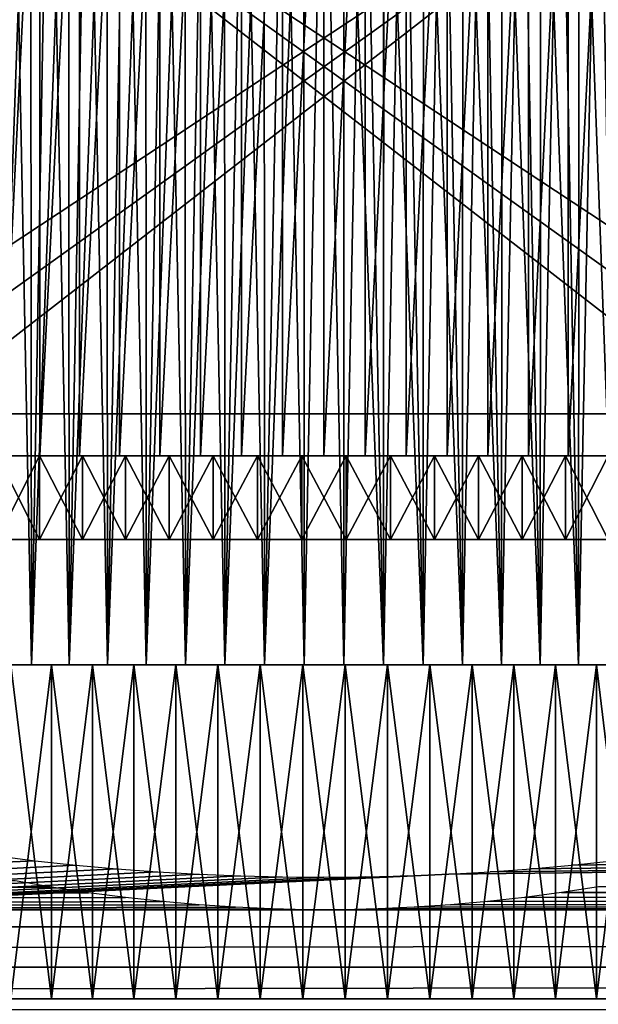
# Model space of a CAD drawing. Header units: millimetres. Extents: x -161 to 161, y -94 to 1149.
# Tile 395 of 656: x -3.64 to 3.29, y -39.06 to -27.28. Entities that reach past the tile are written whole.
import ezdxf

# ---------------------------------------------------------------- set-up
doc = ezdxf.new("R2010")
doc.units = ezdxf.units.MM
doc.header["$LTSCALE"] = 81.481481
for name, color, linetype in [('367', 7, 'CONTINUOUS'), ('368', 7, 'CONTINUOUS'), ('370', 7, 'CONTINUOUS'), ('371', 7, 'CONTINUOUS'), ('420', 7, 'CONTINUOUS'), ('421', 7, 'CONTINUOUS'), ('422', 7, 'CONTINUOUS'), ('423', 7, 'CONTINUOUS'), ('451', 7, 'CONTINUOUS'), ('452', 7, 'CONTINUOUS'), ('453', 7, 'CONTINUOUS')]:
    doc.layers.add(name, color=color, linetype=linetype)

msp = doc.modelspace()

# ---------------------------------------------------------------- linework, layer by layer
at = {"layer": '367', "color": 7, "linetype": 'CONTINUOUS', "true_color": 0xaaaaaa}
for points in [[(-6.062, -31.5, -11.5), (-6.062, -23.5, -11.5), (6.062, -23.5, -11.5), (-6.062, -31.5, -11.5)], [(-6.062, -31.5, -11.5), (6.062, -23.5, -11.5), (-5.474, -31.764, -11.5), (-6.062, -31.5, -11.5)], [(6.062, -23.5, -11.5), (-4.899, -32, -11.5), (-5.474, -31.764, -11.5), (6.062, -23.5, -11.5)], [(-4.899, -32, -11.5), (6.062, -23.5, -11.5), (4.899, -32, -11.5), (-4.899, -32, -11.5)]]:
    msp.add_3dface(points, dxfattribs=at)
at = {"layer": '368', "color": 7, "linetype": 'CONTINUOUS', "true_color": 0xaaaaaa}
for points in [[(6.062, -23.5, 11.5), (-6.062, -23.5, 11.5), (6.062, -31.5, 11.5), (6.062, -23.5, 11.5)], [(6.062, -31.5, 11.5), (-6.062, -23.5, 11.5), (5.474, -31.764, 11.5), (6.062, -31.5, 11.5)], [(-6.062, -23.5, 11.5), (-4.899, -32, 11.5), (4.899, -32, 11.5), (-6.062, -23.5, 11.5)], [(-6.062, -23.5, 11.5), (4.899, -32, 11.5), (5.474, -31.764, 11.5), (-6.062, -23.5, 11.5)]]:
    msp.add_3dface(points, dxfattribs=at)
at = {"layer": '370', "color": 7, "linetype": 'CONTINUOUS', "true_color": 0xffe664}
for points in [[(129, -43.755, -27.852), (-129, -43.755, -27.852), (129, -36.107, -8.455), (129, -43.755, -27.852)], [(129, -36.107, -8.455), (-129, -43.755, -27.852), (1.496, -37.507, -12.007), (129, -36.107, -8.455)], [(1.991, -37.479, -11.935), (129, -36.107, -8.455), (1.496, -37.507, -12.007), (1.991, -37.479, -11.935)], [(2.482, -37.442, -11.843), (129, -36.107, -8.455), (1.991, -37.479, -11.935), (2.482, -37.442, -11.843)], [(2.97, -37.398, -11.73), (129, -36.107, -8.455), (2.482, -37.442, -11.843), (2.97, -37.398, -11.73)], [(3.455, -37.345, -11.596), (129, -36.107, -8.455), (2.97, -37.398, -11.73), (3.455, -37.345, -11.596)], [(-3.455, -37.345, -11.596), (-129, -43.755, -27.852), (-3.935, -37.285, -11.442), (-3.455, -37.345, -11.596)], [(-2.969, -37.398, -11.73), (-129, -43.755, -27.852), (-3.455, -37.345, -11.596), (-2.969, -37.398, -11.73)], [(-2.481, -37.443, -11.843), (-129, -43.755, -27.852), (-2.969, -37.398, -11.73), (-2.481, -37.443, -11.843)], [(-1.991, -37.479, -11.935), (-129, -43.755, -27.852), (-2.481, -37.443, -11.843), (-1.991, -37.479, -11.935)], [(-1.495, -37.507, -12.007), (-129, -43.755, -27.852), (-1.991, -37.479, -11.935), (-1.495, -37.507, -12.007)], [(1.496, -37.507, -12.007), (-129, -43.755, -27.852), (0.998, -37.528, -12.059), (1.496, -37.507, -12.007)], [(-0.997, -37.528, -12.059), (-129, -43.755, -27.852), (-1.495, -37.507, -12.007), (-0.997, -37.528, -12.059)], [(0.998, -37.528, -12.059), (-129, -43.755, -27.852), (0.498, -37.54, -12.09), (0.998, -37.528, -12.059)], [(-0.498, -37.54, -12.09), (-129, -43.755, -27.852), (-0.997, -37.528, -12.059), (-0.498, -37.54, -12.09)], [(0.498, -37.54, -12.09), (-129, -43.755, -27.852), (0, -37.544, -12.1), (0.498, -37.54, -12.09)], [(0, -37.544, -12.1), (-129, -43.755, -27.852), (-0.498, -37.54, -12.09), (0, -37.544, -12.1)]]:
    msp.add_3dface(points, dxfattribs=at)
at = {"layer": '371', "color": 7, "linetype": 'CONTINUOUS', "true_color": 0xffe664}
for points in [[(-3.695, -37.586, 11.522), (-129, -37.681, 11.683), (-3.259, -37.663, 11.653), (-3.695, -37.586, 11.522)], [(-3.259, -37.663, 11.653), (-129, -37.681, 11.683), (-2.819, -37.73, 11.767), (-3.259, -37.663, 11.653)], [(-129, -37.681, 11.683), (-129, -38.136, 12.426), (-2.819, -37.73, 11.767), (-129, -37.681, 11.683)], [(0.65, -37.922, 12.085), (0.224, -37.932, 12.101), (129, -37.681, 11.683), (0.65, -37.922, 12.085)], [(129, -37.681, 11.683), (0.224, -37.932, 12.101), (129, -38.136, 12.426), (129, -37.681, 11.683)], [(1.081, -37.902, 12.052), (0.65, -37.922, 12.085), (129, -37.681, 11.683), (1.081, -37.902, 12.052)], [(1.517, -37.872, 12.003), (1.081, -37.902, 12.052), (129, -37.681, 11.683), (1.517, -37.872, 12.003)], [(1.958, -37.833, 11.939), (1.517, -37.872, 12.003), (129, -37.681, 11.683), (1.958, -37.833, 11.939)], [(2.402, -37.784, 11.858), (1.958, -37.833, 11.939), (129, -37.681, 11.683), (2.402, -37.784, 11.858)], [(2.845, -37.726, 11.761), (2.402, -37.784, 11.858), (129, -37.681, 11.683), (2.845, -37.726, 11.761)], [(3.286, -37.658, 11.646), (2.845, -37.726, 11.761), (129, -37.681, 11.683), (3.286, -37.658, 11.646)], [(-2.819, -37.73, 11.767), (-129, -38.136, 12.426), (-2.377, -37.787, 11.863), (-2.819, -37.73, 11.767)], [(-2.377, -37.787, 11.863), (-129, -38.136, 12.426), (-1.934, -37.835, 11.943), (-2.377, -37.787, 11.863)], [(-1.934, -37.835, 11.943), (-129, -38.136, 12.426), (-1.494, -37.874, 12.006), (-1.934, -37.835, 11.943)], [(-1.494, -37.874, 12.006), (-129, -38.136, 12.426), (-1.058, -37.903, 12.054), (-1.494, -37.874, 12.006)], [(-1.058, -37.903, 12.054), (-129, -38.136, 12.426), (-0.628, -37.923, 12.086), (-1.058, -37.903, 12.054)], [(-0.628, -37.923, 12.086), (-129, -38.136, 12.426), (-0.202, -37.932, 12.101), (-0.628, -37.923, 12.086)], [(-0.202, -37.932, 12.101), (-129, -38.136, 12.426), (0.224, -37.932, 12.101), (-0.202, -37.932, 12.101)], [(0.224, -37.932, 12.101), (-129, -38.136, 12.426), (129, -38.136, 12.426), (0.224, -37.932, 12.101)], [(-129, -38.136, 12.426), (-129, -38.618, 13.148), (129, -38.136, 12.426), (-129, -38.136, 12.426)], [(129, -38.136, 12.426), (-129, -38.618, 13.148), (129, -38.618, 13.148), (129, -38.136, 12.426)], [(-129, -38.618, 13.148), (-129, -39.127, 13.852), (129, -38.618, 13.148), (-129, -38.618, 13.148)], [(129, -38.618, 13.148), (-129, -39.127, 13.852), (129, -39.127, 13.852), (129, -38.618, 13.148)]]:
    msp.add_3dface(points, dxfattribs=at)
at = {"layer": '420', "color": 7, "linetype": 'CONTINUOUS', "true_color": 0xaaaaaa}
for points in [[(-3.944, -35, 9.677), (-3.499, -35, 9.847), (-3.735, -23, 9.76), (-3.944, -35, 9.677)], [(-3.735, -23, 9.76), (-3.499, -35, 9.847), (-3.511, -23, 9.842), (-3.735, -23, 9.76)], [(-3.511, -23, 9.842), (-3.499, -35, 9.847), (-3.285, -23, 9.92), (-3.511, -23, 9.842)], [(-3.499, -35, 9.847), (-3.048, -35, 9.996), (-3.285, -23, 9.92), (-3.499, -35, 9.847)], [(-3.285, -23, 9.92), (-3.048, -35, 9.996), (-3.058, -23, 9.993), (-3.285, -23, 9.92)], [(-3.058, -23, 9.993), (-3.048, -35, 9.996), (-2.829, -23, 10.06), (-3.058, -23, 9.993)], [(-3.048, -35, 9.996), (-2.59, -35, 10.124), (-2.829, -23, 10.06), (-3.048, -35, 9.996)], [(-2.829, -23, 10.06), (-2.59, -35, 10.124), (-2.598, -23, 10.122), (-2.829, -23, 10.06)], [(-2.598, -23, 10.122), (-2.59, -35, 10.124), (-2.366, -23, 10.179), (-2.598, -23, 10.122)], [(-2.59, -35, 10.124), (-2.126, -35, 10.231), (-2.366, -23, 10.179), (-2.59, -35, 10.124)], [(-2.366, -23, 10.179), (-2.126, -35, 10.231), (-2.133, -23, 10.23), (-2.366, -23, 10.179)], [(-2.133, -23, 10.23), (-2.126, -35, 10.231), (-1.899, -23, 10.276), (-2.133, -23, 10.23)], [(-2.126, -35, 10.231), (-1.658, -35, 10.318), (-1.899, -23, 10.276), (-2.126, -35, 10.231)], [(-1.899, -23, 10.276), (-1.658, -35, 10.318), (-1.664, -23, 10.317), (-1.899, -23, 10.276)], [(-1.664, -23, 10.317), (-1.658, -35, 10.318), (-1.428, -23, 10.352), (-1.664, -23, 10.317)], [(-1.658, -35, 10.318), (-1.187, -35, 10.382), (-1.428, -23, 10.352), (-1.658, -35, 10.318)], [(-1.428, -23, 10.352), (-1.187, -35, 10.382), (-1.191, -23, 10.382), (-1.428, -23, 10.352)], [(-1.191, -23, 10.382), (-1.187, -35, 10.382), (-0.953, -23, 10.406), (-1.191, -23, 10.382)], [(-1.187, -35, 10.382), (-0.713, -35, 10.426), (-0.953, -23, 10.406), (-1.187, -35, 10.382)], [(-0.953, -23, 10.406), (-0.713, -35, 10.426), (-0.715, -23, 10.425), (-0.953, -23, 10.406)], [(-0.715, -23, 10.425), (-0.713, -35, 10.426), (-0.477, -23, 10.439), (-0.715, -23, 10.425)], [(-0.713, -35, 10.426), (-0.238, -35, 10.447), (-0.477, -23, 10.439), (-0.713, -35, 10.426)], [(-0.477, -23, 10.439), (-0.238, -35, 10.447), (-0.239, -23, 10.447), (-0.477, -23, 10.439)], [(-0.239, -23, 10.447), (-0.238, -35, 10.447), (0, -23, 10.45), (-0.239, -23, 10.447)], [(-0.238, -35, 10.447), (0.238, -35, 10.447), (0, -23, 10.45), (-0.238, -35, 10.447)], [(0, -23, 10.45), (0.238, -35, 10.447), (0.239, -23, 10.447), (0, -23, 10.45)], [(0.238, -35, 10.447), (0.713, -35, 10.426), (0.239, -23, 10.447), (0.238, -35, 10.447)], [(0.239, -23, 10.447), (0.713, -35, 10.426), (0.477, -23, 10.439), (0.239, -23, 10.447)], [(0.477, -23, 10.439), (0.713, -35, 10.426), (0.716, -23, 10.425), (0.477, -23, 10.439)], [(0.713, -35, 10.426), (1.187, -35, 10.382), (0.716, -23, 10.425), (0.713, -35, 10.426)], [(0.716, -23, 10.425), (1.187, -35, 10.382), (0.954, -23, 10.406), (0.716, -23, 10.425)], [(0.954, -23, 10.406), (1.187, -35, 10.382), (1.191, -23, 10.382), (0.954, -23, 10.406)], [(1.187, -35, 10.382), (1.658, -35, 10.318), (1.191, -23, 10.382), (1.187, -35, 10.382)], [(1.191, -23, 10.382), (1.658, -35, 10.318), (1.428, -23, 10.352), (1.191, -23, 10.382)], [(1.428, -23, 10.352), (1.658, -35, 10.318), (1.664, -23, 10.317), (1.428, -23, 10.352)], [(1.658, -35, 10.318), (2.126, -35, 10.231), (1.664, -23, 10.317), (1.658, -35, 10.318)], [(1.664, -23, 10.317), (2.126, -35, 10.231), (1.899, -23, 10.276), (1.664, -23, 10.317)], [(1.899, -23, 10.276), (2.126, -35, 10.231), (2.133, -23, 10.23), (1.899, -23, 10.276)], [(2.126, -35, 10.231), (2.59, -35, 10.124), (2.133, -23, 10.23), (2.126, -35, 10.231)], [(2.133, -23, 10.23), (2.59, -35, 10.124), (2.367, -23, 10.178), (2.133, -23, 10.23)], [(2.367, -23, 10.178), (2.59, -35, 10.124), (2.599, -23, 10.122), (2.367, -23, 10.178)], [(2.59, -35, 10.124), (3.048, -35, 9.996), (2.599, -23, 10.122), (2.59, -35, 10.124)], [(2.599, -23, 10.122), (3.048, -35, 9.996), (2.829, -23, 10.06), (2.599, -23, 10.122)], [(2.829, -23, 10.06), (3.048, -35, 9.996), (3.058, -23, 9.993), (2.829, -23, 10.06)], [(3.048, -35, 9.996), (3.499, -35, 9.847), (3.058, -23, 9.993), (3.048, -35, 9.996)], [(3.058, -23, 9.993), (3.499, -35, 9.847), (3.286, -23, 9.92), (3.058, -23, 9.993)]]:
    msp.add_3dface(points, dxfattribs=at)
at = {"layer": '421', "color": 7, "linetype": 'CONTINUOUS', "true_color": 0xaaaaaa}
for points in [[(-3.499, -35, -9.847), (-3.944, -35, -9.677), (-3.511, -23, -9.842), (-3.499, -35, -9.847)], [(-3.511, -23, -9.842), (-3.944, -35, -9.677), (-3.735, -23, -9.76), (-3.511, -23, -9.842)], [(-3.286, -23, -9.92), (-3.499, -35, -9.847), (-3.511, -23, -9.842), (-3.286, -23, -9.92)], [(-3.048, -35, -9.996), (-3.499, -35, -9.847), (-3.058, -23, -9.993), (-3.048, -35, -9.996)], [(-3.058, -23, -9.993), (-3.499, -35, -9.847), (-3.286, -23, -9.92), (-3.058, -23, -9.993)], [(-2.829, -23, -10.06), (-3.048, -35, -9.996), (-3.058, -23, -9.993), (-2.829, -23, -10.06)], [(-2.59, -35, -10.124), (-3.048, -35, -9.996), (-2.599, -23, -10.122), (-2.59, -35, -10.124)], [(-2.599, -23, -10.122), (-3.048, -35, -9.996), (-2.829, -23, -10.06), (-2.599, -23, -10.122)], [(-2.367, -23, -10.178), (-2.59, -35, -10.124), (-2.599, -23, -10.122), (-2.367, -23, -10.178)], [(-2.126, -35, -10.231), (-2.59, -35, -10.124), (-2.133, -23, -10.23), (-2.126, -35, -10.231)], [(-2.133, -23, -10.23), (-2.59, -35, -10.124), (-2.367, -23, -10.178), (-2.133, -23, -10.23)], [(-1.899, -23, -10.276), (-2.126, -35, -10.231), (-2.133, -23, -10.23), (-1.899, -23, -10.276)], [(-1.658, -35, -10.318), (-2.126, -35, -10.231), (-1.664, -23, -10.317), (-1.658, -35, -10.318)], [(-1.664, -23, -10.317), (-2.126, -35, -10.231), (-1.899, -23, -10.276), (-1.664, -23, -10.317)], [(-1.428, -23, -10.352), (-1.658, -35, -10.318), (-1.664, -23, -10.317), (-1.428, -23, -10.352)], [(-1.187, -35, -10.382), (-1.658, -35, -10.318), (-1.191, -23, -10.382), (-1.187, -35, -10.382)], [(-1.191, -23, -10.382), (-1.658, -35, -10.318), (-1.428, -23, -10.352), (-1.191, -23, -10.382)], [(-0.954, -23, -10.406), (-1.187, -35, -10.382), (-1.191, -23, -10.382), (-0.954, -23, -10.406)], [(-0.713, -35, -10.426), (-1.187, -35, -10.382), (-0.716, -23, -10.425), (-0.713, -35, -10.426)], [(-0.716, -23, -10.425), (-1.187, -35, -10.382), (-0.954, -23, -10.406), (-0.716, -23, -10.425)], [(-0.477, -23, -10.439), (-0.713, -35, -10.426), (-0.716, -23, -10.425), (-0.477, -23, -10.439)], [(-0.238, -35, -10.447), (-0.713, -35, -10.426), (-0.239, -23, -10.447), (-0.238, -35, -10.447)], [(-0.239, -23, -10.447), (-0.713, -35, -10.426), (-0.477, -23, -10.439), (-0.239, -23, -10.447)], [(0, -23, -10.45), (-0.238, -35, -10.447), (-0.239, -23, -10.447), (0, -23, -10.45)], [(0.238, -35, -10.447), (-0.238, -35, -10.447), (0, -23, -10.45), (0.238, -35, -10.447)], [(0.239, -23, -10.447), (0.238, -35, -10.447), (0, -23, -10.45), (0.239, -23, -10.447)], [(0.713, -35, -10.426), (0.238, -35, -10.447), (0.477, -23, -10.439), (0.713, -35, -10.426)], [(0.477, -23, -10.439), (0.238, -35, -10.447), (0.239, -23, -10.447), (0.477, -23, -10.439)], [(0.715, -23, -10.425), (0.713, -35, -10.426), (0.477, -23, -10.439), (0.715, -23, -10.425)], [(1.187, -35, -10.382), (0.713, -35, -10.426), (0.953, -23, -10.406), (1.187, -35, -10.382)], [(0.953, -23, -10.406), (0.713, -35, -10.426), (0.715, -23, -10.425), (0.953, -23, -10.406)], [(1.191, -23, -10.382), (1.187, -35, -10.382), (0.953, -23, -10.406), (1.191, -23, -10.382)], [(1.658, -35, -10.318), (1.187, -35, -10.382), (1.428, -23, -10.352), (1.658, -35, -10.318)], [(1.428, -23, -10.352), (1.187, -35, -10.382), (1.191, -23, -10.382), (1.428, -23, -10.352)], [(1.664, -23, -10.317), (1.658, -35, -10.318), (1.428, -23, -10.352), (1.664, -23, -10.317)], [(2.126, -35, -10.231), (1.658, -35, -10.318), (1.899, -23, -10.276), (2.126, -35, -10.231)], [(1.899, -23, -10.276), (1.658, -35, -10.318), (1.664, -23, -10.317), (1.899, -23, -10.276)], [(2.133, -23, -10.23), (2.126, -35, -10.231), (1.899, -23, -10.276), (2.133, -23, -10.23)], [(2.59, -35, -10.124), (2.126, -35, -10.231), (2.366, -23, -10.179), (2.59, -35, -10.124)], [(2.366, -23, -10.179), (2.126, -35, -10.231), (2.133, -23, -10.23), (2.366, -23, -10.179)], [(2.598, -23, -10.122), (2.59, -35, -10.124), (2.366, -23, -10.179), (2.598, -23, -10.122)], [(3.048, -35, -9.996), (2.59, -35, -10.124), (2.829, -23, -10.06), (3.048, -35, -9.996)], [(2.829, -23, -10.06), (2.59, -35, -10.124), (2.598, -23, -10.122), (2.829, -23, -10.06)], [(3.058, -23, -9.993), (3.048, -35, -9.996), (2.829, -23, -10.06), (3.058, -23, -9.993)], [(3.499, -35, -9.847), (3.048, -35, -9.996), (3.285, -23, -9.92), (3.499, -35, -9.847)], [(3.285, -23, -9.92), (3.048, -35, -9.996), (3.058, -23, -9.993), (3.285, -23, -9.92)], [(3.511, -23, -9.842), (3.499, -35, -9.847), (3.285, -23, -9.92), (3.511, -23, -9.842)]]:
    msp.add_3dface(points, dxfattribs=at)
at = {"layer": '422', "color": 7, "linetype": 'CONTINUOUS', "true_color": 0xaaaaaa}
for points in [[(-3.262, -35, 11.028), (-3.747, -35, 10.873), (-3.262, -39, 11.028), (-3.262, -35, 11.028)], [(-3.262, -39, 11.028), (-3.747, -35, 10.873), (-3.747, -39, 10.873), (-3.262, -39, 11.028)], [(-2.771, -35, 11.161), (-3.262, -35, 11.028), (-2.771, -39, 11.161), (-2.771, -35, 11.161)], [(-2.771, -39, 11.161), (-3.262, -35, 11.028), (-3.262, -39, 11.028), (-2.771, -39, 11.161)], [(-2.275, -35, 11.273), (-2.771, -35, 11.161), (-2.275, -39, 11.273), (-2.275, -35, 11.273)], [(-2.275, -39, 11.273), (-2.771, -35, 11.161), (-2.771, -39, 11.161), (-2.275, -39, 11.273)], [(-1.774, -35, 11.362), (-2.275, -35, 11.273), (-1.774, -39, 11.362), (-1.774, -35, 11.362)], [(-1.774, -39, 11.362), (-2.275, -35, 11.273), (-2.275, -39, 11.273), (-1.774, -39, 11.362)], [(-1.27, -35, 11.43), (-1.774, -35, 11.362), (-1.27, -39, 11.43), (-1.27, -35, 11.43)], [(-1.27, -39, 11.43), (-1.774, -35, 11.362), (-1.774, -39, 11.362), (-1.27, -39, 11.43)], [(-0.763, -35, 11.475), (-1.27, -35, 11.43), (-0.763, -39, 11.475), (-0.763, -35, 11.475)], [(-0.763, -39, 11.475), (-1.27, -35, 11.43), (-1.27, -39, 11.43), (-0.763, -39, 11.475)], [(-0.254, -35, 11.497), (-0.763, -35, 11.475), (-0.254, -39, 11.497), (-0.254, -35, 11.497)], [(-0.254, -39, 11.497), (-0.763, -35, 11.475), (-0.763, -39, 11.475), (-0.254, -39, 11.497)], [(0.254, -35, 11.497), (-0.254, -35, 11.497), (0.254, -39, 11.497), (0.254, -35, 11.497)], [(0.254, -39, 11.497), (-0.254, -35, 11.497), (-0.254, -39, 11.497), (0.254, -39, 11.497)], [(0.763, -35, 11.475), (0.254, -35, 11.497), (0.763, -39, 11.475), (0.763, -35, 11.475)], [(0.763, -39, 11.475), (0.254, -35, 11.497), (0.254, -39, 11.497), (0.763, -39, 11.475)], [(1.27, -35, 11.43), (0.763, -35, 11.475), (1.27, -39, 11.43), (1.27, -35, 11.43)], [(1.27, -39, 11.43), (0.763, -35, 11.475), (0.763, -39, 11.475), (1.27, -39, 11.43)], [(1.774, -35, 11.362), (1.27, -35, 11.43), (1.774, -39, 11.362), (1.774, -35, 11.362)], [(1.774, -39, 11.362), (1.27, -35, 11.43), (1.27, -39, 11.43), (1.774, -39, 11.362)], [(2.275, -35, 11.273), (1.774, -35, 11.362), (2.275, -39, 11.273), (2.275, -35, 11.273)], [(2.275, -39, 11.273), (1.774, -35, 11.362), (1.774, -39, 11.362), (2.275, -39, 11.273)], [(2.771, -35, 11.161), (2.275, -35, 11.273), (2.771, -39, 11.161), (2.771, -35, 11.161)], [(2.771, -39, 11.161), (2.275, -35, 11.273), (2.275, -39, 11.273), (2.771, -39, 11.161)], [(3.262, -35, 11.028), (2.771, -35, 11.161), (3.262, -39, 11.028), (3.262, -35, 11.028)], [(3.262, -39, 11.028), (2.771, -35, 11.161), (2.771, -39, 11.161), (3.262, -39, 11.028)], [(3.747, -35, 10.873), (3.262, -35, 11.028), (3.747, -39, 10.873), (3.747, -35, 10.873)], [(3.747, -39, 10.873), (3.262, -35, 11.028), (3.262, -39, 11.028), (3.747, -39, 10.873)]]:
    msp.add_3dface(points, dxfattribs=at)
at = {"layer": '423', "color": 7, "linetype": 'CONTINUOUS', "true_color": 0xaaaaaa}
for points in [[(-3.262, -39, -11.028), (-3.747, -39, -10.873), (-3.262, -35, -11.028), (-3.262, -39, -11.028)], [(-3.262, -35, -11.028), (-3.747, -39, -10.873), (-3.747, -35, -10.873), (-3.262, -35, -11.028)], [(-2.771, -39, -11.161), (-3.262, -39, -11.028), (-2.771, -35, -11.161), (-2.771, -39, -11.161)], [(-2.771, -35, -11.161), (-3.262, -39, -11.028), (-3.262, -35, -11.028), (-2.771, -35, -11.161)], [(-2.275, -39, -11.273), (-2.771, -39, -11.161), (-2.275, -35, -11.273), (-2.275, -39, -11.273)], [(-2.275, -35, -11.273), (-2.771, -39, -11.161), (-2.771, -35, -11.161), (-2.275, -35, -11.273)], [(-1.774, -39, -11.362), (-2.275, -39, -11.273), (-1.774, -35, -11.362), (-1.774, -39, -11.362)], [(-1.774, -35, -11.362), (-2.275, -39, -11.273), (-2.275, -35, -11.273), (-1.774, -35, -11.362)], [(-1.27, -39, -11.43), (-1.774, -39, -11.362), (-1.27, -35, -11.43), (-1.27, -39, -11.43)], [(-1.27, -35, -11.43), (-1.774, -39, -11.362), (-1.774, -35, -11.362), (-1.27, -35, -11.43)], [(-0.763, -39, -11.475), (-1.27, -39, -11.43), (-0.763, -35, -11.475), (-0.763, -39, -11.475)], [(-0.763, -35, -11.475), (-1.27, -39, -11.43), (-1.27, -35, -11.43), (-0.763, -35, -11.475)], [(-0.254, -39, -11.497), (-0.763, -39, -11.475), (-0.254, -35, -11.497), (-0.254, -39, -11.497)], [(-0.254, -35, -11.497), (-0.763, -39, -11.475), (-0.763, -35, -11.475), (-0.254, -35, -11.497)], [(0.254, -39, -11.497), (-0.254, -39, -11.497), (0.254, -35, -11.497), (0.254, -39, -11.497)], [(0.254, -35, -11.497), (-0.254, -39, -11.497), (-0.254, -35, -11.497), (0.254, -35, -11.497)], [(0.763, -39, -11.475), (0.254, -39, -11.497), (0.763, -35, -11.475), (0.763, -39, -11.475)], [(0.763, -35, -11.475), (0.254, -39, -11.497), (0.254, -35, -11.497), (0.763, -35, -11.475)], [(1.27, -39, -11.43), (0.763, -39, -11.475), (1.27, -35, -11.43), (1.27, -39, -11.43)], [(1.27, -35, -11.43), (0.763, -39, -11.475), (0.763, -35, -11.475), (1.27, -35, -11.43)], [(1.774, -39, -11.362), (1.27, -39, -11.43), (1.774, -35, -11.362), (1.774, -39, -11.362)], [(1.774, -35, -11.362), (1.27, -39, -11.43), (1.27, -35, -11.43), (1.774, -35, -11.362)], [(2.275, -39, -11.273), (1.774, -39, -11.362), (2.275, -35, -11.273), (2.275, -39, -11.273)], [(2.275, -35, -11.273), (1.774, -39, -11.362), (1.774, -35, -11.362), (2.275, -35, -11.273)], [(2.771, -39, -11.161), (2.275, -39, -11.273), (2.771, -35, -11.161), (2.771, -39, -11.161)], [(2.771, -35, -11.161), (2.275, -39, -11.273), (2.275, -35, -11.273), (2.771, -35, -11.161)], [(3.262, -39, -11.028), (2.771, -39, -11.161), (3.262, -35, -11.028), (3.262, -39, -11.028)], [(3.262, -35, -11.028), (2.771, -39, -11.161), (2.771, -35, -11.161), (3.262, -35, -11.028)], [(3.747, -39, -10.873), (3.262, -39, -11.028), (3.747, -35, -10.873), (3.747, -39, -10.873)], [(3.747, -35, -10.873), (3.262, -39, -11.028), (3.262, -35, -11.028), (3.747, -35, -10.873)]]:
    msp.add_3dface(points, dxfattribs=at)
at = {"layer": '451', "color": 7, "linetype": 'CONTINUOUS', "true_color": 0x323232}
for points in [[(-3.404, -32.5, 11.507), (-3.91, -32.5, 11.345), (-3.404, -33.5, 11.507), (-3.404, -32.5, 11.507)], [(-3.404, -33.5, 11.507), (-3.91, -32.5, 11.345), (-3.91, -33.5, 11.345), (-3.404, -33.5, 11.507)], [(-2.892, -32.5, 11.646), (-3.404, -32.5, 11.507), (-2.892, -33.5, 11.646), (-2.892, -32.5, 11.646)], [(-2.892, -33.5, 11.646), (-3.404, -32.5, 11.507), (-3.404, -33.5, 11.507), (-2.892, -33.5, 11.646)], [(-2.374, -32.5, 11.763), (-2.892, -32.5, 11.646), (-2.374, -33.5, 11.763), (-2.374, -32.5, 11.763)], [(-2.374, -33.5, 11.763), (-2.892, -32.5, 11.646), (-2.892, -33.5, 11.646), (-2.374, -33.5, 11.763)], [(-1.851, -32.5, 11.856), (-2.374, -32.5, 11.763), (-1.851, -33.5, 11.856), (-1.851, -32.5, 11.856)], [(-1.851, -33.5, 11.856), (-2.374, -32.5, 11.763), (-2.374, -33.5, 11.763), (-1.851, -33.5, 11.856)], [(-1.325, -32.5, 11.927), (-1.851, -32.5, 11.856), (-1.325, -33.5, 11.927), (-1.325, -32.5, 11.927)], [(-1.325, -33.5, 11.927), (-1.851, -32.5, 11.856), (-1.851, -33.5, 11.856), (-1.325, -33.5, 11.927)], [(-0.796, -32.5, 11.974), (-1.325, -32.5, 11.927), (-0.796, -33.5, 11.974), (-0.796, -32.5, 11.974)], [(-0.796, -33.5, 11.974), (-1.325, -32.5, 11.927), (-1.325, -33.5, 11.927), (-0.796, -33.5, 11.974)], [(-0.265, -32.5, 11.997), (-0.796, -32.5, 11.974), (-0.265, -33.5, 11.997), (-0.265, -32.5, 11.997)], [(-0.265, -33.5, 11.997), (-0.796, -32.5, 11.974), (-0.796, -33.5, 11.974), (-0.265, -33.5, 11.997)], [(0.265, -32.5, 11.997), (-0.265, -32.5, 11.997), (0.265, -33.5, 11.997), (0.265, -32.5, 11.997)], [(0.265, -33.5, 11.997), (-0.265, -32.5, 11.997), (-0.265, -33.5, 11.997), (0.265, -33.5, 11.997)], [(0.796, -32.5, 11.974), (0.265, -32.5, 11.997), (0.796, -33.5, 11.974), (0.796, -32.5, 11.974)], [(0.796, -33.5, 11.974), (0.265, -32.5, 11.997), (0.265, -33.5, 11.997), (0.796, -33.5, 11.974)], [(1.325, -32.5, 11.927), (0.796, -32.5, 11.974), (1.325, -33.5, 11.927), (1.325, -32.5, 11.927)], [(1.325, -33.5, 11.927), (0.796, -32.5, 11.974), (0.796, -33.5, 11.974), (1.325, -33.5, 11.927)], [(1.851, -32.5, 11.856), (1.325, -32.5, 11.927), (1.851, -33.5, 11.856), (1.851, -32.5, 11.856)], [(1.851, -33.5, 11.856), (1.325, -32.5, 11.927), (1.325, -33.5, 11.927), (1.851, -33.5, 11.856)], [(2.374, -32.5, 11.763), (1.851, -32.5, 11.856), (2.374, -33.5, 11.763), (2.374, -32.5, 11.763)], [(2.374, -33.5, 11.763), (1.851, -32.5, 11.856), (1.851, -33.5, 11.856), (2.374, -33.5, 11.763)], [(2.892, -32.5, 11.646), (2.374, -32.5, 11.763), (2.892, -33.5, 11.646), (2.892, -32.5, 11.646)], [(2.892, -33.5, 11.646), (2.374, -32.5, 11.763), (2.374, -33.5, 11.763), (2.892, -33.5, 11.646)], [(3.404, -32.5, 11.507), (2.892, -32.5, 11.646), (3.404, -33.5, 11.507), (3.404, -32.5, 11.507)], [(3.404, -33.5, 11.507), (2.892, -32.5, 11.646), (2.892, -33.5, 11.646), (3.404, -33.5, 11.507)]]:
    msp.add_3dface(points, dxfattribs=at)
at = {"layer": '452', "color": 7, "linetype": 'CONTINUOUS', "true_color": 0x323232}
for points in [[(-3.404, -33.5, -11.507), (-3.91, -33.5, -11.345), (-3.404, -32.5, -11.507), (-3.404, -33.5, -11.507)], [(-3.404, -32.5, -11.507), (-3.91, -33.5, -11.345), (-3.91, -32.5, -11.345), (-3.404, -32.5, -11.507)], [(-2.892, -33.5, -11.646), (-3.404, -33.5, -11.507), (-2.892, -32.5, -11.646), (-2.892, -33.5, -11.646)], [(-2.892, -32.5, -11.646), (-3.404, -33.5, -11.507), (-3.404, -32.5, -11.507), (-2.892, -32.5, -11.646)], [(-2.374, -33.5, -11.763), (-2.892, -33.5, -11.646), (-2.374, -32.5, -11.763), (-2.374, -33.5, -11.763)], [(-2.374, -32.5, -11.763), (-2.892, -33.5, -11.646), (-2.892, -32.5, -11.646), (-2.374, -32.5, -11.763)], [(-1.851, -33.5, -11.856), (-2.374, -33.5, -11.763), (-1.851, -32.5, -11.856), (-1.851, -33.5, -11.856)], [(-1.851, -32.5, -11.856), (-2.374, -33.5, -11.763), (-2.374, -32.5, -11.763), (-1.851, -32.5, -11.856)], [(-1.325, -33.5, -11.927), (-1.851, -33.5, -11.856), (-1.325, -32.5, -11.927), (-1.325, -33.5, -11.927)], [(-1.325, -32.5, -11.927), (-1.851, -33.5, -11.856), (-1.851, -32.5, -11.856), (-1.325, -32.5, -11.927)], [(-0.796, -33.5, -11.974), (-1.325, -33.5, -11.927), (-0.796, -32.5, -11.974), (-0.796, -33.5, -11.974)], [(-0.796, -32.5, -11.974), (-1.325, -33.5, -11.927), (-1.325, -32.5, -11.927), (-0.796, -32.5, -11.974)], [(-0.265, -33.5, -11.997), (-0.796, -33.5, -11.974), (-0.265, -32.5, -11.997), (-0.265, -33.5, -11.997)], [(-0.265, -32.5, -11.997), (-0.796, -33.5, -11.974), (-0.796, -32.5, -11.974), (-0.265, -32.5, -11.997)], [(0.265, -33.5, -11.997), (-0.265, -33.5, -11.997), (0.265, -32.5, -11.997), (0.265, -33.5, -11.997)], [(0.265, -32.5, -11.997), (-0.265, -33.5, -11.997), (-0.265, -32.5, -11.997), (0.265, -32.5, -11.997)], [(0.796, -33.5, -11.974), (0.265, -33.5, -11.997), (0.796, -32.5, -11.974), (0.796, -33.5, -11.974)], [(0.796, -32.5, -11.974), (0.265, -33.5, -11.997), (0.265, -32.5, -11.997), (0.796, -32.5, -11.974)], [(1.325, -33.5, -11.927), (0.796, -33.5, -11.974), (1.325, -32.5, -11.927), (1.325, -33.5, -11.927)], [(1.325, -32.5, -11.927), (0.796, -33.5, -11.974), (0.796, -32.5, -11.974), (1.325, -32.5, -11.927)], [(1.851, -33.5, -11.856), (1.325, -33.5, -11.927), (1.851, -32.5, -11.856), (1.851, -33.5, -11.856)], [(1.851, -32.5, -11.856), (1.325, -33.5, -11.927), (1.325, -32.5, -11.927), (1.851, -32.5, -11.856)], [(2.374, -33.5, -11.763), (1.851, -33.5, -11.856), (2.374, -32.5, -11.763), (2.374, -33.5, -11.763)], [(2.374, -32.5, -11.763), (1.851, -33.5, -11.856), (1.851, -32.5, -11.856), (2.374, -32.5, -11.763)], [(2.892, -33.5, -11.646), (2.374, -33.5, -11.763), (2.892, -32.5, -11.646), (2.892, -33.5, -11.646)], [(2.892, -32.5, -11.646), (2.374, -33.5, -11.763), (2.374, -32.5, -11.763), (2.892, -32.5, -11.646)], [(3.404, -33.5, -11.507), (2.892, -33.5, -11.646), (3.404, -32.5, -11.507), (3.404, -33.5, -11.507)], [(3.404, -32.5, -11.507), (2.892, -33.5, -11.646), (2.892, -32.5, -11.646), (3.404, -32.5, -11.507)]]:
    msp.add_3dface(points, dxfattribs=at)
at = {"layer": '453', "color": 7, "linetype": 'CONTINUOUS', "true_color": 0x323232}
for points in [[(-3.399, -32.5, -10.462), (-3.865, -32.5, -10.299), (-3.399, -23, -10.462), (-3.399, -32.5, -10.462)], [(-3.399, -23, -10.462), (-3.865, -32.5, -10.299), (-3.865, -23, -10.299), (-3.399, -23, -10.462)], [(-2.926, -32.5, -10.604), (-3.399, -32.5, -10.462), (-2.926, -23, -10.604), (-2.926, -32.5, -10.604)], [(-2.926, -23, -10.604), (-3.399, -32.5, -10.462), (-3.399, -23, -10.462), (-2.926, -23, -10.604)], [(-2.448, -32.5, -10.724), (-2.926, -32.5, -10.604), (-2.448, -23, -10.724), (-2.448, -32.5, -10.724)], [(-2.448, -23, -10.724), (-2.926, -32.5, -10.604), (-2.926, -23, -10.604), (-2.448, -23, -10.724)], [(-1.964, -32.5, -10.823), (-2.448, -32.5, -10.724), (-1.964, -23, -10.823), (-1.964, -32.5, -10.823)], [(-1.964, -23, -10.823), (-2.448, -32.5, -10.724), (-2.448, -23, -10.724), (-1.964, -23, -10.823)], [(-1.477, -32.5, -10.9), (-1.964, -32.5, -10.823), (-1.477, -23, -10.9), (-1.477, -32.5, -10.9)], [(-1.477, -23, -10.9), (-1.964, -32.5, -10.823), (-1.964, -23, -10.823), (-1.477, -23, -10.9)], [(-0.986, -32.5, -10.956), (-1.477, -32.5, -10.9), (-0.986, -23, -10.956), (-0.986, -32.5, -10.956)], [(-0.986, -23, -10.956), (-1.477, -32.5, -10.9), (-1.477, -23, -10.9), (-0.986, -23, -10.956)], [(-0.494, -32.5, -10.989), (-0.986, -32.5, -10.956), (-0.494, -23, -10.989), (-0.494, -32.5, -10.989)], [(-0.494, -23, -10.989), (-0.986, -32.5, -10.956), (-0.986, -23, -10.956), (-0.494, -23, -10.989)], [(0, -32.5, -11), (-0.494, -32.5, -10.989), (0, -23, -11), (0, -32.5, -11)], [(0, -23, -11), (-0.494, -32.5, -10.989), (-0.494, -23, -10.989), (0, -23, -11)], [(0.494, -32.5, -10.989), (0, -32.5, -11), (0.494, -23, -10.989), (0.494, -32.5, -10.989)], [(0.494, -23, -10.989), (0, -32.5, -11), (0, -23, -11), (0.494, -23, -10.989)], [(0.986, -32.5, -10.956), (0.494, -32.5, -10.989), (0.986, -23, -10.956), (0.986, -32.5, -10.956)], [(0.986, -23, -10.956), (0.494, -32.5, -10.989), (0.494, -23, -10.989), (0.986, -23, -10.956)], [(1.477, -32.5, -10.9), (0.986, -32.5, -10.956), (1.477, -23, -10.9), (1.477, -32.5, -10.9)], [(1.477, -23, -10.9), (0.986, -32.5, -10.956), (0.986, -23, -10.956), (1.477, -23, -10.9)], [(1.964, -32.5, -10.823), (1.477, -32.5, -10.9), (1.964, -23, -10.823), (1.964, -32.5, -10.823)], [(1.964, -23, -10.823), (1.477, -32.5, -10.9), (1.477, -23, -10.9), (1.964, -23, -10.823)], [(2.448, -32.5, -10.724), (1.964, -32.5, -10.823), (2.448, -23, -10.724), (2.448, -32.5, -10.724)], [(2.448, -23, -10.724), (1.964, -32.5, -10.823), (1.964, -23, -10.823), (2.448, -23, -10.724)], [(2.926, -32.5, -10.604), (2.448, -32.5, -10.724), (2.926, -23, -10.604), (2.926, -32.5, -10.604)], [(2.926, -23, -10.604), (2.448, -32.5, -10.724), (2.448, -23, -10.724), (2.926, -23, -10.604)], [(3.399, -32.5, -10.462), (2.926, -32.5, -10.604), (3.399, -23, -10.462), (3.399, -32.5, -10.462)], [(3.399, -23, -10.462), (2.926, -32.5, -10.604), (2.926, -23, -10.604), (3.399, -23, -10.462)]]:
    msp.add_3dface(points, dxfattribs=at)

doc.saveas('drawing.dxf')
